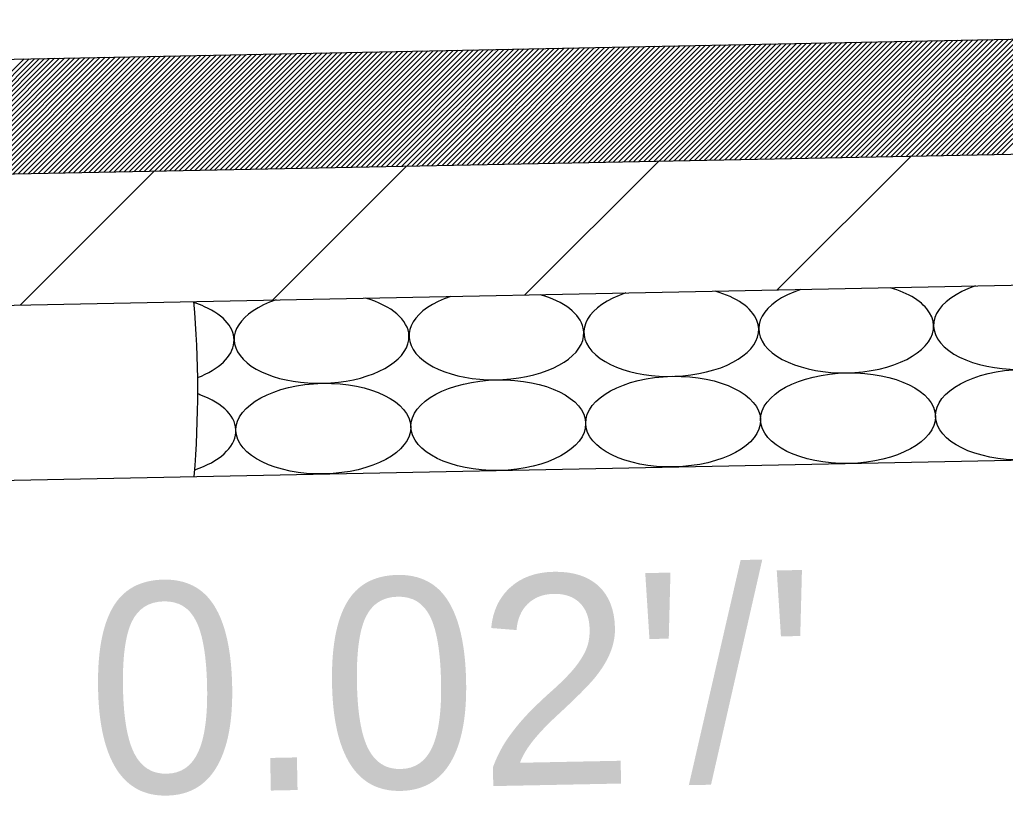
# Model space of a CAD drawing. Extents: x 2263886 to 2266026, y -3122850 to -3121850.
# Drawn here: x 2265582.981 to 2265585.799, y -3122410.943 to -3122408.723 of the extents above; entities that cross this region are included whole.
import ezdxf

# ---------------------------------------------------------------- set-up
doc = ezdxf.new("R2010")
doc.units = 0
doc.layers.add('R_Border Prem', color=7, linetype='Continuous')

msp = doc.modelspace()

# ---------------------------------------------------------------- linework, layer by layer
at = {"layer": 'R_Border Prem'}
for p, q in [((2265581.5991, -3122408.8631), (2265588.5991, -3122408.7231)), ((2265584.7658, -3122409.1279), (2265585.1007, -3122408.793)), ((2265584.7803, -3122409.1277), (2265585.1152, -3122408.7927)), ((2265584.7947, -3122409.1274), (2265585.1296, -3122408.7924)), ((2265584.8091, -3122409.1271), (2265585.144, -3122408.7922)), ((2265584.8235, -3122409.1268), (2265585.1585, -3122408.7919)), ((2265584.838, -3122409.1265), (2265585.1729, -3122408.7916)), ((2265584.8524, -3122409.1262), (2265585.1873, -3122408.7913)), ((2265584.8668, -3122409.1259), (2265585.2018, -3122408.791)), ((2265584.8813, -3122409.1256), (2265585.2162, -3122408.7907)), ((2265584.8957, -3122409.1254), (2265585.2306, -3122408.7904)), ((2265584.9101, -3122409.1251), (2265585.2451, -3122408.7901)), ((2265584.9246, -3122409.1248), (2265585.2595, -3122408.7898)), ((2265584.939, -3122409.1245), (2265585.2739, -3122408.7896)), ((2265584.9534, -3122409.1242), (2265585.2883, -3122408.7893)), ((2265584.9679, -3122409.1239), (2265585.3028, -3122408.789)), ((2265584.9823, -3122409.1236), (2265585.3172, -3122408.7887)), ((2265584.9967, -3122409.1233), (2265585.3316, -3122408.7884)), ((2265585.0111, -3122409.123), (2265585.3461, -3122408.7881)), ((2265585.0256, -3122409.1228), (2265585.3605, -3122408.7878)), ((2265585.04, -3122409.1225), (2265585.3749, -3122408.7875)), ((2265585.0544, -3122409.1222), (2265585.3894, -3122408.7872)), ((2265585.0689, -3122409.1219), (2265585.4038, -3122408.787)), ((2265585.0833, -3122409.1216), (2265585.4182, -3122408.7867)), ((2265585.0977, -3122409.1213), (2265585.4327, -3122408.7864)), ((2265585.1122, -3122409.121), (2265585.4471, -3122408.7861)), ((2265585.1266, -3122409.1207), (2265585.4615, -3122408.7858)), ((2265585.141, -3122409.1204), (2265585.4759, -3122408.7855)), ((2265585.1555, -3122409.1202), (2265585.4904, -3122408.7852)), ((2265585.1699, -3122409.1199), (2265585.5048, -3122408.7849)), ((2265585.1843, -3122409.1196), (2265585.5192, -3122408.7847)), ((2265585.1987, -3122409.1193), (2265585.5337, -3122408.7844)), ((2265585.2132, -3122409.119), (2265585.5481, -3122408.7841)), ((2265585.2276, -3122409.1187), (2265585.5625, -3122408.7838)), ((2265585.242, -3122409.1184), (2265585.577, -3122408.7835)), ((2265585.2565, -3122409.1181), (2265585.5914, -3122408.7832)), ((2265585.2709, -3122409.1178), (2265585.6058, -3122408.7829)), ((2265585.2853, -3122409.1176), (2265585.6203, -3122408.7826)), ((2265585.2998, -3122409.1173), (2265585.6347, -3122408.7823)), ((2265585.3142, -3122409.117), (2265585.6491, -3122408.7821)), ((2265585.3286, -3122409.1167), (2265585.6635, -3122408.7818)), ((2265585.3431, -3122409.1164), (2265585.678, -3122408.7815)), ((2265585.3575, -3122409.1161), (2265585.6924, -3122408.7812)), ((2265585.3719, -3122409.1158), (2265585.7068, -3122408.7809)), ((2265585.3863, -3122409.1155), (2265585.7213, -3122408.7806)), ((2265585.4008, -3122409.1152), (2265585.7357, -3122408.7803)), ((2265585.4152, -3122409.115), (2265585.7501, -3122408.78)), ((2265585.4296, -3122409.1147), (2265585.7646, -3122408.7797)), ((2265585.4441, -3122409.1144), (2265585.779, -3122408.7795)), ((2265585.4585, -3122409.1141), (2265585.7934, -3122408.7792)), ((2265585.4729, -3122409.1138), (2265585.8079, -3122408.7789)), ((2265585.4874, -3122409.1135), (2265585.8223, -3122408.7786)), ((2265585.5018, -3122409.1132), (2265585.8367, -3122408.7783)), ((2265585.5162, -3122409.1129), (2265585.8511, -3122408.778)), ((2265585.5307, -3122409.1127), (2265585.8656, -3122408.7777)), ((2265585.5451, -3122409.1124), (2265585.88, -3122408.7774)), ((2265585.5595, -3122409.1121), (2265585.8944, -3122408.7771)), ((2265585.5739, -3122409.1118), (2265585.9089, -3122408.7769)), ((2265585.5884, -3122409.1115), (2265585.9233, -3122408.7766)), ((2265585.6028, -3122409.1112), (2265585.9377, -3122408.7763)), ((2265585.6172, -3122409.1109), (2265585.9522, -3122408.776)), ((2265585.6317, -3122409.1106), (2265585.9666, -3122408.7757)), ((2265585.6461, -3122409.1103), (2265585.981, -3122408.7754)), ((2265585.6605, -3122409.1101), (2265585.9955, -3122408.7751)), ((2265585.675, -3122409.1098), (2265586.0099, -3122408.7748)), ((2265585.6894, -3122409.1095), (2265586.0243, -3122408.7745)), ((2265585.7038, -3122409.1092), (2265586.0387, -3122408.7743)), ((2265585.7183, -3122409.1089), (2265586.0532, -3122408.774)), ((2265585.7327, -3122409.1086), (2265586.0676, -3122408.7737)), ((2265585.7471, -3122409.1083), (2265586.082, -3122408.7734)), ((2265585.7615, -3122409.108), (2265586.0965, -3122408.7731)), ((2265585.776, -3122409.1077), (2265586.1109, -3122408.7728)), ((2265585.7904, -3122409.1075), (2265586.1253, -3122408.7725)), ((2265583.366, -3122409.1559), (2265583.701, -3122408.821)), ((2265583.3805, -3122409.1557), (2265583.7154, -3122408.8207)), ((2265583.3949, -3122409.1554), (2265583.7298, -3122408.8204)), ((2265583.4093, -3122409.1551), (2265583.7443, -3122408.8202)), ((2265583.4238, -3122409.1548), (2265583.7587, -3122408.8199)), ((2265583.4382, -3122409.1545), (2265583.7731, -3122408.8196)), ((2265583.4526, -3122409.1542), (2265583.7875, -3122408.8193)), ((2265583.4671, -3122409.1539), (2265583.802, -3122408.819)), ((2265583.4815, -3122409.1536), (2265583.8164, -3122408.8187)), ((2265583.4959, -3122409.1533), (2265583.8308, -3122408.8184)), ((2265583.5103, -3122409.1531), (2265583.8453, -3122408.8181)), ((2265583.5248, -3122409.1528), (2265583.8597, -3122408.8178)), ((2265583.5392, -3122409.1525), (2265583.8741, -3122408.8176)), ((2265583.5536, -3122409.1522), (2265583.8886, -3122408.8173)), ((2265583.5681, -3122409.1519), (2265583.903, -3122408.817)), ((2265583.5825, -3122409.1516), (2265583.9174, -3122408.8167)), ((2265583.5969, -3122409.1513), (2265583.9319, -3122408.8164)), ((2265583.6114, -3122409.151), (2265583.9463, -3122408.8161)), ((2265583.6258, -3122409.1507), (2265583.9607, -3122408.8158)), ((2265583.6402, -3122409.1505), (2265583.9751, -3122408.8155)), ((2265583.6547, -3122409.1502), (2265583.9896, -3122408.8152)), ((2265583.6691, -3122409.1499), (2265584.004, -3122408.815)), ((2265583.6835, -3122409.1496), (2265584.0184, -3122408.8147)), ((2265583.6979, -3122409.1493), (2265584.0329, -3122408.8144)), ((2265583.7124, -3122409.149), (2265584.0473, -3122408.8141)), ((2265583.7268, -3122409.1487), (2265584.0617, -3122408.8138)), ((2265583.7412, -3122409.1484), (2265584.0762, -3122408.8135)), ((2265583.7557, -3122409.1482), (2265584.0906, -3122408.8132)), ((2265583.7701, -3122409.1479), (2265584.105, -3122408.8129)), ((2265583.7845, -3122409.1476), (2265584.1195, -3122408.8126)), ((2265583.799, -3122409.1473), (2265584.1339, -3122408.8124)), ((2265583.8134, -3122409.147), (2265584.1483, -3122408.8121)), ((2265583.8278, -3122409.1467), (2265584.1627, -3122408.8118)), ((2265583.8423, -3122409.1464), (2265584.1772, -3122408.8115)), ((2265583.8567, -3122409.1461), (2265584.1916, -3122408.8112)), ((2265583.8711, -3122409.1458), (2265584.206, -3122408.8109)), ((2265583.8855, -3122409.1456), (2265584.2205, -3122408.8106)), ((2265583.9, -3122409.1453), (2265584.2349, -3122408.8103)), ((2265583.9144, -3122409.145), (2265584.2493, -3122408.81)), ((2265583.9288, -3122409.1447), (2265584.2638, -3122408.8098)), ((2265583.9433, -3122409.1444), (2265584.2782, -3122408.8095)), ((2265583.9577, -3122409.1441), (2265584.2926, -3122408.8092)), ((2265583.9721, -3122409.1438), (2265584.3071, -3122408.8089)), ((2265583.9866, -3122409.1435), (2265584.3215, -3122408.8086)), ((2265584.001, -3122409.1432), (2265584.3359, -3122408.8083)), ((2265584.0154, -3122409.143), (2265584.3503, -3122408.808)), ((2265584.0299, -3122409.1427), (2265584.3648, -3122408.8077)), ((2265584.0443, -3122409.1424), (2265584.3792, -3122408.8075)), ((2265584.0587, -3122409.1421), (2265584.3936, -3122408.8072)), ((2265584.0731, -3122409.1418), (2265584.4081, -3122408.8069)), ((2265584.0876, -3122409.1415), (2265584.4225, -3122408.8066)), ((2265584.102, -3122409.1412), (2265584.4369, -3122408.8063)), ((2265584.1164, -3122409.1409), (2265584.4514, -3122408.806)), ((2265584.1309, -3122409.1406), (2265584.4658, -3122408.8057)), ((2265584.1453, -3122409.1404), (2265584.4802, -3122408.8054)), ((2265584.1597, -3122409.1401), (2265584.4947, -3122408.8051)), ((2265584.1742, -3122409.1398), (2265584.5091, -3122408.8049)), ((2265584.1886, -3122409.1395), (2265584.5235, -3122408.8046)), ((2265584.203, -3122409.1392), (2265584.5379, -3122408.8043)), ((2265584.2175, -3122409.1389), (2265584.5524, -3122408.804)), ((2265584.2319, -3122409.1386), (2265584.5668, -3122408.8037)), ((2265584.2463, -3122409.1383), (2265584.5812, -3122408.8034)), ((2265584.2607, -3122409.138), (2265584.5957, -3122408.8031)), ((2265584.2752, -3122409.1378), (2265584.6101, -3122408.8028)), ((2265584.2896, -3122409.1375), (2265584.6245, -3122408.8025)), ((2265584.304, -3122409.1372), (2265584.639, -3122408.8023)), ((2265584.3185, -3122409.1369), (2265584.6534, -3122408.802)), ((2265584.3329, -3122409.1366), (2265584.6678, -3122408.8017)), ((2265584.3473, -3122409.1363), (2265584.6823, -3122408.8014)), ((2265584.3618, -3122409.136), (2265584.6967, -3122408.8011)), ((2265584.3762, -3122409.1357), (2265584.7111, -3122408.8008)), ((2265584.3906, -3122409.1355), (2265584.7255, -3122408.8005)), ((2265584.4051, -3122409.1352), (2265584.74, -3122408.8002)), ((2265584.4195, -3122409.1349), (2265584.7544, -3122408.7999)), ((2265584.4339, -3122409.1346), (2265584.7688, -3122408.7997)), ((2265584.4483, -3122409.1343), (2265584.7833, -3122408.7994)), ((2265584.4628, -3122409.134), (2265584.7977, -3122408.7991)), ((2265584.4772, -3122409.1337), (2265584.8121, -3122408.7988)), ((2265584.4916, -3122409.1334), (2265584.8266, -3122408.7985)), ((2265584.5061, -3122409.1331), (2265584.841, -3122408.7982)), ((2265584.5205, -3122409.1329), (2265584.8554, -3122408.7979)), ((2265584.5349, -3122409.1326), (2265584.8699, -3122408.7976)), ((2265584.5494, -3122409.1323), (2265584.8843, -3122408.7974)), ((2265584.5638, -3122409.132), (2265584.8987, -3122408.7971)), ((2265584.5782, -3122409.1317), (2265584.9131, -3122408.7968)), ((2265584.5927, -3122409.1314), (2265584.9276, -3122408.7965)), ((2265584.6071, -3122409.1311), (2265584.942, -3122408.7962)), ((2265584.6215, -3122409.1308), (2265584.9564, -3122408.7959)), ((2265584.6359, -3122409.1305), (2265584.9709, -3122408.7956)), ((2265584.6504, -3122409.1303), (2265584.9853, -3122408.7953)), ((2265584.6648, -3122409.13), (2265584.9997, -3122408.795)), ((2265584.6792, -3122409.1297), (2265585.0142, -3122408.7948)), ((2265584.6937, -3122409.1294), (2265585.0286, -3122408.7945)), ((2265584.7081, -3122409.1291), (2265585.043, -3122408.7942)), ((2265584.7225, -3122409.1288), (2265585.0575, -3122408.7939)), ((2265584.737, -3122409.1285), (2265585.0719, -3122408.7936)), ((2265584.7514, -3122409.1282), (2265585.0863, -3122408.7933)), ((2265582.6589, -3122409.1701), (2265582.9939, -3122408.8352)), ((2265582.6734, -3122409.1698), (2265583.0083, -3122408.8349)), ((2265582.6878, -3122409.1695), (2265583.0227, -3122408.8346)), ((2265582.7022, -3122409.1692), (2265583.0372, -3122408.8343)), ((2265582.7167, -3122409.1689), (2265583.0516, -3122408.834)), ((2265582.7311, -3122409.1686), (2265583.066, -3122408.8337)), ((2265582.7455, -3122409.1684), (2265583.0804, -3122408.8334)), ((2265582.7599, -3122409.1681), (2265583.0949, -3122408.8331)), ((2265582.7744, -3122409.1678), (2265583.1093, -3122408.8329)), ((2265582.7888, -3122409.1675), (2265583.1237, -3122408.8326)), ((2265582.8032, -3122409.1672), (2265583.1382, -3122408.8323)), ((2265582.8177, -3122409.1669), (2265583.1526, -3122408.832)), ((2265582.8321, -3122409.1666), (2265583.167, -3122408.8317)), ((2265582.8465, -3122409.1663), (2265583.1815, -3122408.8314)), ((2265582.861, -3122409.166), (2265583.1959, -3122408.8311)), ((2265582.8754, -3122409.1658), (2265583.2103, -3122408.8308)), ((2265582.8898, -3122409.1655), (2265583.2248, -3122408.8305)), ((2265582.9043, -3122409.1652), (2265583.2392, -3122408.8303)), ((2265582.9187, -3122409.1649), (2265583.2536, -3122408.83)), ((2265582.9331, -3122409.1646), (2265583.268, -3122408.8297)), ((2265582.9475, -3122409.1643), (2265583.2825, -3122408.8294)), ((2265582.962, -3122409.164), (2265583.2969, -3122408.8291)), ((2265582.9764, -3122409.1637), (2265583.3113, -3122408.8288)), ((2265582.9908, -3122409.1634), (2265583.3258, -3122408.8285)), ((2265583.0053, -3122409.1632), (2265583.3402, -3122408.8282)), ((2265583.0197, -3122409.1629), (2265583.3546, -3122408.8279)), ((2265583.0341, -3122409.1626), (2265583.3691, -3122408.8277)), ((2265583.0486, -3122409.1623), (2265583.3835, -3122408.8274)), ((2265583.063, -3122409.162), (2265583.3979, -3122408.8271)), ((2265583.0774, -3122409.1617), (2265583.4124, -3122408.8268)), ((2265583.0919, -3122409.1614), (2265583.4268, -3122408.8265)), ((2265583.1063, -3122409.1611), (2265583.4412, -3122408.8262)), ((2265583.1207, -3122409.1608), (2265583.4556, -3122408.8259)), ((2265583.1351, -3122409.1606), (2265583.4701, -3122408.8256)), ((2265583.1496, -3122409.1603), (2265583.4845, -3122408.8253)), ((2265583.164, -3122409.16), (2265583.4989, -3122408.8251)), ((2265583.1784, -3122409.1597), (2265583.5134, -3122408.8248)), ((2265583.1929, -3122409.1594), (2265583.5278, -3122408.8245)), ((2265583.2073, -3122409.1591), (2265583.5422, -3122408.8242)), ((2265583.2217, -3122409.1588), (2265583.5567, -3122408.8239)), ((2265583.2362, -3122409.1585), (2265583.5711, -3122408.8236)), ((2265583.2506, -3122409.1583), (2265583.5855, -3122408.8233)), ((2265583.265, -3122409.158), (2265583.5999, -3122408.823)), ((2265583.2795, -3122409.1577), (2265583.6144, -3122408.8227)), ((2265583.2939, -3122409.1574), (2265583.6288, -3122408.8225)), ((2265583.3083, -3122409.1571), (2265583.6432, -3122408.8222)), ((2265583.3227, -3122409.1568), (2265583.6577, -3122408.8219)), ((2265583.3372, -3122409.1565), (2265583.6721, -3122408.8216)), ((2265583.3516, -3122409.1562), (2265583.6865, -3122408.8213)), ((2265581.4333, -3122409.1946), (2265588.6025, -3122409.0512)), ((2265584.4253, -3122409.5098), (2265584.8081, -3122409.1271)), ((2265585.1469, -3122409.4954), (2265585.5296, -3122409.1127)), ((2265582.9823, -3122409.5387), (2265583.365, -3122409.156)), ((2265583.7038, -3122409.5243), (2265584.0865, -3122409.1415)), ((2265581.2439, -3122409.5735), (2265588.6025, -3122409.4263)), ((2265570.8891, -3122410.2806), (2265588.6025, -3122409.9263))]:
    msp.add_line(p, q, dxfattribs=at)
msp.add_arc((2265580.49, -3122409.7843), 3, 355.3257, 4.8857, dxfattribs=at)
for centre, start_param, end_param in [((2265585.3442, -3122409.6028), 2.106954, 6.577368), ((2265585.3442, -3122409.6028), 0.294183, 1.034639), ((2265585.8443, -3122409.5928), 2.106954, 6.675896), ((2265583.844, -3122409.6328), 2.106954, 6.292266), ((2265583.844, -3122409.6328), 0.00908, 1.034639), ((2265584.344, -3122409.6228), 2.106954, 6.3865), ((2265584.344, -3122409.6228), 0.103315, 1.034639), ((2265584.8441, -3122409.6128), 2.106954, 6.481239), ((2265584.8441, -3122409.6128), 0.198053, 1.034639), ((2265583.3439, -3122409.6428), 0.836219, 0.988019), ((2265583.3439, -3122409.6428), 5.322542, 7.119405), ((2265583.3491, -3122409.9018), 5.258756, 7.214051), ((2265583.3491, -3122409.9018), 0.930865, 0.962863)]:
    msp.add_ellipse(centre, major_axis=(0.25, 0.005), ratio=0.517889, start_param=start_param, end_param=end_param, dxfattribs=at)
for centre in [(2265585.8495, -3122409.8518), (2265584.3492, -3122409.8818), (2265584.8493, -3122409.8718), (2265585.3494, -3122409.8618), (2265583.8491, -3122409.8918)]:
    msp.add_ellipse(centre, major_axis=(0.25, 0.005), ratio=0.517889, dxfattribs=at)

# ---------------------------------------------------------------- texts
msp.add_text("0.02'/'", height=0.6, rotation=1.1458, dxfattribs=at).set_placement((2265583.1796, -3122410.9367))

doc.saveas('drawing.dxf')
